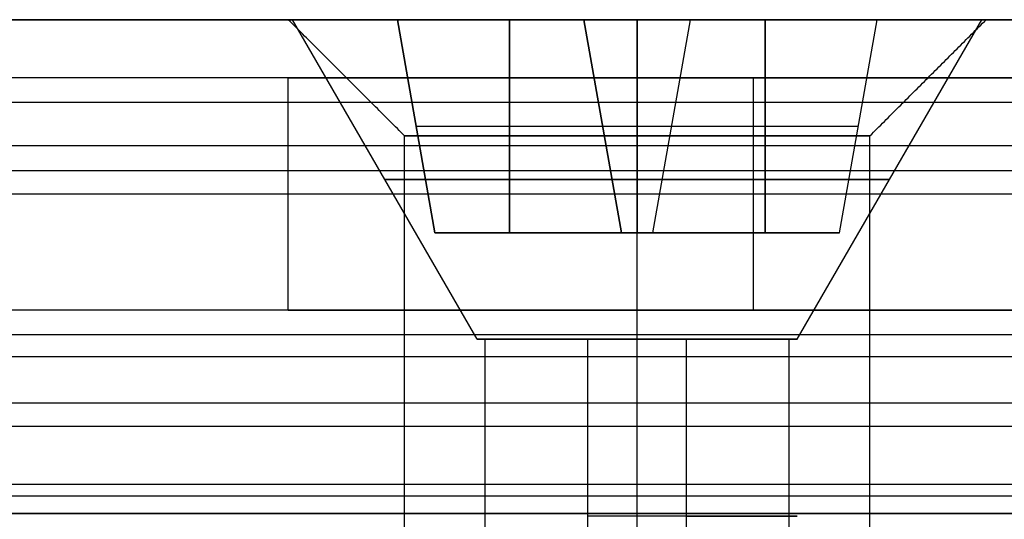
# Model space of a CAD drawing. Header units: millimetres. Extents: x -429 to 422, y -262 to 259.
# Tile 417 of 656: x -268.44 to -259.97, y 214.27 to 218.56. Entities that reach past the tile are written whole.
import ezdxf

# ---------------------------------------------------------------- set-up
doc = ezdxf.new("R2010")
doc.units = ezdxf.units.MM
doc.layers.add('Default', color=7, linetype='Continuous', true_color=0x000000)
doc.layers.add('Screw', color=7, linetype='Continuous', true_color=0xffffff)

msp = doc.modelspace()

# ---------------------------------------------------------------- linework, layer by layer
at = {"layer": 'Default'}
for p, q in [((-292.6274, 218.5648, 778.8222), (-266.1274, 218.5648, 778.8222)), ((-260.1274, 218.5648, 778.8222), (-245.1274, 218.5648, 778.8222))]:
    msp.add_line(p, q, dxfattribs=at)
at = {"layer": 'Default', "extrusion": (0, -1, 0)}
for centre, radius in [((-263.1274, 778.8222, -218.5648), 3), ((-263.1274, 778.8222, -218.0648), 2.5), ((-263.1274, 778.8222, -217.5648), 2)]:
    msp.add_circle(centre, radius, dxfattribs=at)
at = {"layer": 'Default'}
for points in [[(-245.1274, 218.5648, 772.8222), (-295.1274, 218.5648, 772.8222), (-345.1274, 218.5648, 772.8222)], [(-345.1274, 218.5648, 784.8222), (-295.1274, 218.5648, 784.8222), (-245.1274, 218.5648, 784.8222)], [(-265.1274, 217.5648, 778.8222), (-265.6274, 218.0648, 778.8222), (-266.1274, 218.5648, 778.8222)], [(-263.1274, 217.5648, 780.8222), (-263.1274, 218.0648, 781.3222), (-263.1274, 218.5648, 781.8222)], [(-263.1274, 217.5648, 776.8222), (-263.1274, 218.0648, 776.3222), (-263.1274, 218.5648, 775.8222)], [(-261.1274, 217.5648, 778.8222), (-260.6274, 218.0648, 778.8222), (-260.1274, 218.5648, 778.8222)], [(396.8726, 218.0648, 1198.2137), (-3.1274, 218.0648, 1198.2137), (-403.1274, 218.0648, 1198.2137)], [(396.8726, 218.0648, 1211.8222), (-3.1274, 218.0648, 1211.8222), (-403.1274, 218.0648, 1211.8222)], [(-266.0467, 218.0648, 1205.018), (-285.6274, 218.0648, 1205.018), (-305.2081, 218.0648, 1205.018)], [(-266.1274, 216.0648, 1204.2137), (-266.1274, 217.0648, 1204.2137), (-266.1274, 218.0648, 1204.2137)], [(-256.1274, 218.0648, 1208.2137), (-259.1274, 218.0648, 1208.2137), (-262.1274, 218.0648, 1208.2137)], [(-262.1274, 218.0648, 1200.2137), (-259.1274, 218.0648, 1200.2137), (-256.1274, 218.0648, 1200.2137)], [(-262.1274, 216.0648, 1208.2137), (-262.1274, 217.0648, 1208.2137), (-262.1274, 218.0648, 1208.2137)], [(-262.1274, 216.0648, 1200.2137), (-262.1274, 217.0648, 1200.2137), (-262.1274, 218.0648, 1200.2137)], [(396.8726, 217.8536, 1212.7166), (-3.1274, 217.8536, 1212.7166), (-403.1274, 217.8536, 1212.7166)], [(-265.1274, 210.0648, 778.8222), (-265.1274, 213.8148, 778.8222), (-265.1274, 217.5648, 778.8222)], [(-263.1274, 210.0648, 780.8222), (-263.1274, 213.8148, 780.8222), (-263.1274, 217.5648, 780.8222)], [(-263.1274, 210.0648, 776.8222), (-263.1274, 213.8148, 776.8222), (-263.1274, 217.5648, 776.8222)], [(-261.1274, 210.0648, 778.8222), (-261.1274, 213.8148, 778.8222), (-261.1274, 217.5648, 778.8222)], [(396.8726, 217.479, 1196.7995), (-3.1274, 217.479, 1196.7995), (-403.1274, 217.479, 1196.7995)], [(396.8726, 217.2648, 1213.4222), (-3.1274, 217.2648, 1213.4222), (-403.1274, 217.2648, 1213.4222)], [(396.8726, 217.0648, 1242.8222), (-3.1274, 217.0648, 1242.8222), (-403.1274, 217.0648, 1242.8222)], [(396.8726, 217.0648, 1240.8222), (-3.1274, 217.0648, 1240.8222), (-403.1274, 217.0648, 1240.8222)], [(396.8726, 217.0648, 1241.8222), (-3.1274, 217.0648, 1241.8222), (-403.1274, 217.0648, 1241.8222)], [(396.8726, 216.0648, 1196.2137), (-3.1274, 216.0648, 1196.2137), (-403.1274, 216.0648, 1196.2137)], [(396.8726, 216.0648, 1198.2137), (-3.1274, 216.0648, 1198.2137), (-403.1274, 216.0648, 1198.2137)], [(396.8726, 216.0648, 1211.7137), (-3.1274, 216.0648, 1211.7137), (-403.1274, 216.0648, 1211.7137)], [(396.8726, 216.0648, 1223.3222), (-3.1274, 216.0648, 1223.3222), (-403.1274, 216.0648, 1223.3222)], [(396.8726, 216.0648, 1215.8222), (-3.1274, 216.0648, 1215.8222), (-403.1274, 216.0648, 1215.8222)], [(396.8726, 216.0648, 1219.5722), (-3.1274, 216.0648, 1219.5722), (-403.1274, 216.0648, 1219.5722)], [(-266.0574, 216.0648, 1204.9637), (-285.6274, 216.0648, 1204.9637), (-305.1974, 216.0648, 1204.9637)], [(-262.1274, 216.0648, 1208.2137), (-259.1274, 216.0648, 1208.2137), (-256.1274, 216.0648, 1208.2137)], [(-256.1274, 216.0648, 1200.2137), (-259.1274, 216.0648, 1200.2137), (-262.1274, 216.0648, 1200.2137)], [(396.8726, 215.8536, 1224.2166), (-3.1274, 215.8536, 1224.2166), (-403.1274, 215.8536, 1224.2166)], [(396.8726, 215.6648, 1214.6222), (-3.1274, 215.6648, 1214.6222), (-403.1274, 215.6648, 1214.6222)], [(396.8726, 215.2648, 1224.9222), (-3.1274, 215.2648, 1224.9222), (-403.1274, 215.2648, 1224.9222)], [(396.8726, 215.0648, 1215.8222), (-3.1274, 215.0648, 1215.8222), (-403.1274, 215.0648, 1215.8222)], [(396.8726, 214.5648, 1242.8222), (-3.1274, 214.5648, 1242.8222), (-403.1274, 214.5648, 1242.8222)], [(396.8726, 214.5648, 1240.8222), (-3.1274, 214.5648, 1240.8222), (-403.1274, 214.5648, 1240.8222)], [(396.8726, 214.4648, 1212.9137), (-3.1274, 214.4648, 1212.9137), (-403.1274, 214.4648, 1212.9137)], [(-245.1274, 214.3148, 772.8222), (-295.1274, 214.3148, 772.8222), (-345.1274, 214.3148, 772.8222)], [(-345.1274, 214.3148, 784.8222), (-295.1274, 214.3148, 784.8222), (-245.1274, 214.3148, 784.8222)]]:
    msp.add_open_spline(points, degree=2, dxfattribs=at)
for points, weights, knots in [([(-262.1274, 218.0648, 1208.2137), (-266.1274, 218.0648, 1208.2137), (-266.1274, 218.0648, 1204.2137), (-266.1274, 218.0648, 1200.2137), (-262.1274, 218.0648, 1200.2137)], [1, 0.707106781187, 1, 0.707106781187, 1], [-55.699112, -55.699112, -55.699112, -49.415927, -49.415927, -43.132741, -43.132741, -43.132741]), ([(-262.1274, 216.0648, 1200.2137), (-266.1274, 216.0648, 1200.2137), (-266.1274, 216.0648, 1204.2137), (-266.1274, 216.0648, 1208.2137), (-262.1274, 216.0648, 1208.2137)], [1, 0.707106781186, 1, 0.707106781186, 1], [43.132741, 43.132741, 43.132741, 49.415927, 49.415927, 55.699112, 55.699112, 55.699112]), ([(-261.1274, 214.3148, 778.8222), (-261.1274, 214.3148, 780.8222), (-263.1274, 214.3148, 780.8222), (-265.1274, 214.3148, 780.8222), (-265.1274, 214.3148, 778.8222), (-265.1274, 214.3148, 776.8222), (-263.1274, 214.3148, 776.8222), (-261.1274, 214.3148, 776.8222), (-261.1274, 214.3148, 778.8222)], [1, 0.707106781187, 1, 0.707106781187, 1, 0.707106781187, 1, 0.707106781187, 1], [236.566371, 236.566371, 236.566371, 239.707963, 239.707963, 242.849556, 242.849556, 245.991149, 245.991149, 249.132741, 249.132741, 249.132741])]:
    msp.add_rational_spline(points, weights, degree=2, knots=knots, dxfattribs=at)
at = {"layer": 'Screw', "color": 7, "true_color": 0xffffff}
for p, q in [((-264.5023, 215.815, 778.8222), (-266.0899, 218.5648, 778.8222)), ((-265.1897, 218.5648, 778.8222), (-266.0899, 218.5648, 778.8222)), ((-265.1897, 218.5648, 779.2805), (-263.5857, 218.5648, 779.2805)), ((-265.1897, 218.5648, 778.3639), (-265.1897, 218.5648, 779.2805)), ((-263.5857, 218.5648, 778.3639), (-265.1897, 218.5648, 778.3639)), ((-264.8665, 216.7316, 778.9573), (-265.1897, 218.5648, 779.2805)), ((-264.8665, 216.7316, 778.6872), (-265.1897, 218.5648, 778.3639)), ((-265.1897, 218.5648, 778.8222), (-264.8665, 216.7316, 778.8222)), ((-264.2261, 218.5648, 779.2805), (-264.2261, 216.7316, 778.9573)), ((-264.2261, 216.7316, 778.6872), (-264.2261, 218.5648, 778.3639)), ((-263.5857, 218.5648, 780.8845), (-262.6691, 218.5648, 780.8845)), ((-263.5857, 218.5648, 779.2805), (-263.5857, 218.5648, 780.8845)), ((-263.5857, 218.5648, 776.7599), (-263.5857, 218.5648, 778.3639)), ((-262.6691, 218.5648, 776.7599), (-263.5857, 218.5648, 776.7599)), ((-263.2624, 216.7316, 780.5613), (-263.5857, 218.5648, 780.8845)), ((-263.2624, 216.7316, 778.9573), (-263.5857, 218.5648, 779.2805)), ((-263.2624, 216.7316, 778.6872), (-263.5857, 218.5648, 778.3639)), ((-263.2624, 216.7316, 777.0831), (-263.5857, 218.5648, 776.7599)), ((-263.5857, 218.5648, 779.9209), (-263.2624, 216.7316, 779.9209)), ((-263.5857, 218.5648, 777.7235), (-263.2624, 216.7316, 777.7235)), ((-263.1274, 215.815, 777.4473), (-263.1274, 218.5648, 775.8597)), ((-263.1274, 218.5648, 775.8597), (-263.1274, 218.5648, 776.7599)), ((-263.1274, 218.5648, 780.8845), (-263.1274, 218.5648, 781.7847)), ((-263.1274, 218.5648, 780.8845), (-263.1274, 216.7316, 780.5613)), ((-263.1274, 216.7316, 777.0831), (-263.1274, 218.5648, 776.7599)), ((-263.1274, 215.815, 780.1971), (-263.1274, 218.5648, 781.7847)), ((-262.9923, 216.7316, 780.5613), (-262.6691, 218.5648, 780.8845)), ((-262.9923, 216.7316, 778.9573), (-262.6691, 218.5648, 779.2805)), ((-262.9923, 216.7316, 777.0831), (-262.6691, 218.5648, 776.7599)), ((-262.9923, 216.7316, 778.6872), (-262.6691, 218.5648, 778.3639)), ((-262.9923, 216.7316, 779.9209), (-262.6691, 218.5648, 779.9209)), ((-262.9923, 216.7316, 777.7235), (-262.6691, 218.5648, 777.7235)), ((-262.6691, 218.5648, 780.8845), (-262.6691, 218.5648, 779.2805)), ((-262.6691, 218.5648, 778.3639), (-262.6691, 218.5648, 776.7599)), ((-261.0651, 218.5648, 778.3639), (-262.6691, 218.5648, 778.3639)), ((-262.6691, 218.5648, 779.2805), (-261.0651, 218.5648, 779.2805)), ((-262.0287, 216.7316, 778.6872), (-262.0287, 218.5648, 778.3639)), ((-262.0287, 218.5648, 779.2805), (-262.0287, 216.7316, 778.9573)), ((-261.7525, 215.815, 778.8222), (-260.1649, 218.5648, 778.8222)), ((-261.3883, 216.7316, 778.6872), (-261.0651, 218.5648, 778.3639)), ((-261.3883, 216.7316, 778.9573), (-261.0651, 218.5648, 779.2805)), ((-261.3883, 216.7316, 778.8222), (-261.0651, 218.5648, 778.8222)), ((-261.0651, 218.5648, 779.2805), (-261.0651, 218.5648, 778.3639)), ((-260.1649, 218.5648, 778.8222), (-261.0651, 218.5648, 778.8222)), ((-265.0281, 217.6482, 779.1189), (-263.4241, 217.6482, 779.1189)), ((-265.0281, 217.6482, 778.5255), (-265.0281, 217.6482, 779.1189)), ((-265.0281, 217.6482, 778.5255), (-263.4241, 217.6482, 778.5255)), ((-263.4241, 217.6482, 780.7229), (-262.8307, 217.6482, 780.7229)), ((-263.4241, 217.6482, 779.1189), (-263.4241, 217.6482, 780.7229)), ((-263.4241, 217.6482, 776.9215), (-263.4241, 217.6482, 778.5255)), ((-263.4241, 217.6482, 776.9215), (-262.8307, 217.6482, 776.9215)), ((-262.8307, 217.6482, 779.1189), (-262.8307, 217.6482, 780.7229)), ((-262.8307, 217.6482, 776.9215), (-262.8307, 217.6482, 778.5255)), ((-262.8307, 217.6482, 778.5255), (-261.2267, 217.6482, 778.5255)), ((-262.8307, 217.6482, 779.1189), (-261.2267, 217.6482, 779.1189)), ((-261.2267, 217.6482, 778.5255), (-261.2267, 217.6482, 779.1189)), ((-264.8665, 216.7316, 778.9573), (-263.2624, 216.7316, 778.9573)), ((-264.8665, 216.7316, 778.6872), (-264.8665, 216.7316, 778.9573)), ((-263.2624, 216.7316, 778.6872), (-264.8665, 216.7316, 778.6872)), ((-261.3883, 216.7316, 778.8222), (-264.8665, 216.7316, 778.8222)), ((-263.2624, 216.7316, 780.5613), (-262.9923, 216.7316, 780.5613)), ((-263.2624, 216.7316, 778.9573), (-263.2624, 216.7316, 780.5613)), ((-263.2624, 216.7316, 777.0831), (-263.2624, 216.7316, 778.6872)), ((-262.9923, 216.7316, 777.0831), (-263.2624, 216.7316, 777.0831)), ((-263.1274, 216.7316, 777.0831), (-263.1274, 216.7316, 780.5613)), ((-262.9923, 216.7316, 780.5613), (-262.9923, 216.7316, 778.9573)), ((-262.9923, 216.7316, 778.6872), (-262.9923, 216.7316, 777.0831)), ((-261.3883, 216.7316, 778.6872), (-262.9923, 216.7316, 778.6872)), ((-262.9923, 216.7316, 778.9573), (-261.3883, 216.7316, 778.9573)), ((-261.3883, 216.7316, 778.9573), (-261.3883, 216.7316, 778.6872)), ((-264.435, 214.1466, 779.2471), (-264.435, 215.815, 779.2471)), ((-263.5523, 212.7718, 777.5146), (-263.5523, 215.815, 777.5146)), ((-262.7025, 213.6884, 780.1298), (-262.7025, 215.815, 780.1298)), ((-261.8198, 213.2302, 778.3974), (-261.8198, 215.815, 778.3974))]:
    msp.add_line(p, q, dxfattribs=at)
at = {"layer": 'Screw', "color": 7, "true_color": 0xffffff, "extrusion": (0, 1, 0)}
for centre, radius, start, end in [((263.1274, 778.8222, 218.5648), 2.9625, 180, 0), ((263.1274, 778.8222, 218.5648), 2.9625, 0, 180), ((263.1274, 778.8222, 217.1899), 2.1687, 180, 360), ((263.1274, 778.8222, 217.1899), 2.1687, 0, 180), ((263.1274, 778.8222, 215.815), 1.3749, 288, 0), ((263.1274, 778.8222, 215.815), 1.3749, 0, 108), ((263.1274, 778.8222, 215.815), 1.3749, 180, 288), ((263.1274, 778.8222, 215.815), 1.3749, 108, 180), ((263.1274, 778.8222, 214.2934), 1.3749, 108, 288)]:
    msp.add_arc(centre, radius, start, end, dxfattribs=at)

doc.saveas('drawing.dxf')
